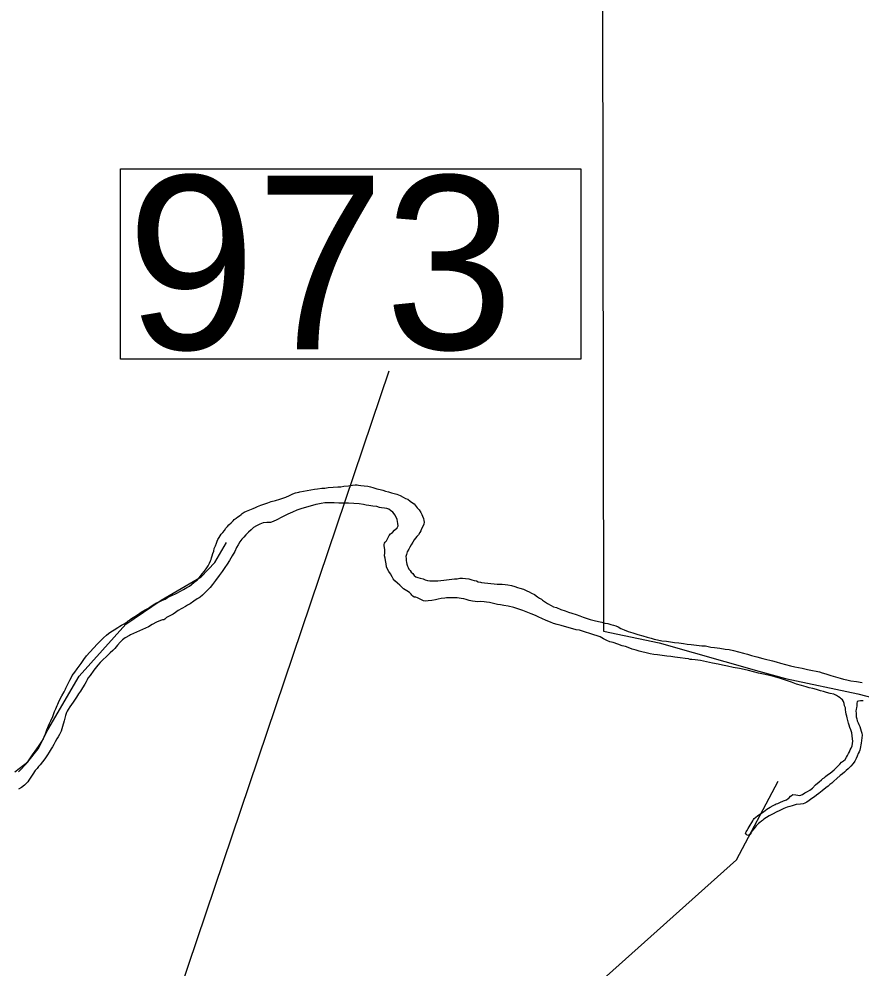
# Model space of a CAD drawing. Extents: x 1662474 to 1856135, y 779280 to 917889.
# Drawn here: x 1726764 to 1728466, y 797613 to 799530 of the extents above; entities that cross this region are included whole.
import ezdxf

# ---------------------------------------------------------------- set-up
doc = ezdxf.new("R2010")
doc.units = 0
for name, color, linetype in [('Exist Boundary Political City Limit New', 7, 'Continuous'), ('Exist Hydrographic Creek Single Shore', 7, 'Continuous'), ('Exist Hydrographic Lake Shore', 7, 'Continuous'), ('Exist Hydrographic Misc Water Feature', 7, 'Continuous'), ('Exist Road Primary US Structure Standard Bridge Number Label', 7, 'Continuous'), ('Map Preparation Boundary City Limit Buffer Line', 7, 'Continuous')]:
    doc.layers.add(name, color=color, linetype=linetype)

msp = doc.modelspace()

# ---------------------------------------------------------------- linework, layer by layer
at = {"layer": 'Exist Boundary Political City Limit New'}
msp.add_lwpolyline([(1727942.1, 799573.1), (1727943.8, 798309.1), (1727943.8, 798294.2), (1728056.4, 798270.6), (1728257.6, 798213.8), (1728311.2, 798199.1), (1728456.9, 798168.1), (1728548.2, 798144.3)], dxfattribs=at)
at = {"layer": 'Exist Hydrographic Creek Single Shore'}
msp.add_lwpolyline([(1726755.4, 798010.5), (1726782.1, 798031), (1726802.9, 798057.2), (1726822.2, 798095), (1726885.2, 798203.7), (1726979.5, 798308.4), (1727050.9, 798356.9), (1727131.5, 798404.2), (1727159.2, 798433.1), (1727182.9, 798473.2)], dxfattribs=at)
at = {"layer": 'Exist Hydrographic Lake Shore'}
for points in [[(1727028.9, 798343.6), (1727032.2, 798345.9), (1727036.8, 798348.8), (1727041.5, 798351.4), (1727045.1, 798353.3), (1727049.4, 798355.1), (1727054, 798357.2), (1727059.2, 798359.3), (1727062.8, 798361.7), (1727067.8, 798364.3), (1727073.8, 798367.2), (1727079.8, 798370.1), (1727084, 798371.9), (1727088.5, 798374.6), (1727096, 798378.5), (1727102.9, 798382.9), (1727108.1, 798385.6), (1727112.4, 798388.4), (1727117.6, 798393.2), (1727123.6, 798397.6), (1727128.4, 798403.1), (1727132, 798407.6), (1727134.4, 798411), (1727137.5, 798414.7), (1727141.8, 798420.5), (1727145.6, 798426.2), (1727148.8, 798432), (1727150.6, 798436.5), (1727152, 798439.1), (1727152.8, 798442.2), (1727154, 798446.8), (1727155.4, 798451.4), (1727157, 798456.2), (1727158.2, 798461.1), (1727160.4, 798466.9), (1727162.8, 798471.9), (1727164, 798476.1), (1727165.6, 798479.5), (1727168, 798483.8), (1727170.4, 798487.1), (1727172.4, 798490), (1727175.4, 798493.7), (1727178.5, 798497.6), (1727181.6, 798502.4), (1727184.8, 798505.8), (1727187.9, 798509.2), (1727192.1, 798513.1), (1727196, 798517.3), (1727198.6, 798520.2), (1727202.1, 798522.3), (1727205.5, 798525.2), (1727209.1, 798527.6), (1727212.4, 798529.9), (1727214.6, 798532.3), (1727218.4, 798534.4), (1727223.4, 798536.8), (1727229.9, 798539.4), (1727236.5, 798542.2), (1727241.2, 798544.4), (1727245.6, 798545.9), (1727252.5, 798548.8), (1727260.1, 798551.4), (1727266.1, 798553.8), (1727272.8, 798555.9), (1727281.6, 798558.2), (1727290.5, 798560.6), (1727296.9, 798563), (1727302.4, 798565.1), (1727309.8, 798568.5), (1727316.8, 798571.9), (1727322.2, 798574), (1727328.9, 798575.1), (1727330.8, 798575.6), (1727360.4, 798581.1), (1727366.6, 798581.9), (1727375.6, 798583.2), (1727381.6, 798583.4), (1727388.4, 798584.2), (1727397.9, 798585.3), (1727407.6, 798585.6), (1727413.6, 798586.1), (1727419.9, 798586.9), (1727428.9, 798587.9), (1727437.2, 798589.2), (1727442.8, 798590), (1727446.5, 798589.8), (1727449.4, 798589.2), (1727454, 798588.4), (1727460.9, 798587.7), (1727468, 798586.9), (1727473.2, 798586.1), (1727478.2, 798584.2), (1727486.1, 798581.9), (1727493.1, 798580.1), (1727498.4, 798578.8), (1727503.6, 798577.4), (1727510, 798575.6), (1727516, 798573.5), (1727521.5, 798572.4), (1727526.5, 798570.9)], [(1727526.5, 798570.9), (1727533.4, 798568), (1727539.6, 798565.1), (1727544.4, 798562.4), (1727548.8, 798560.6), (1727553.5, 798557.2), (1727558.2, 798553.6), (1727561.6, 798551.4), (1727564, 798549.1), (1727565.6, 798546.4), (1727568, 798543.6), (1727571.6, 798539.1), (1727575.2, 798534.1), (1727577.4, 798530.2), (1727578.8, 798526.5), (1727580.2, 798522.1), (1727581.4, 798518.1), (1727581.6, 798514.4), (1727581.4, 798510.5), (1727579.2, 798505.8), (1727576.6, 798501.1), (1727575.2, 798496.9), (1727573.2, 798493.7), (1727570.4, 798489.2), (1727567.1, 798485.3), (1727564.2, 798481.9), (1727561.9, 798478.5), (1727558.8, 798474.2), (1727555.6, 798468.8), (1727553.2, 798464.3), (1727550.6, 798460.1), (1727547.8, 798454.9), (1727545.9, 798449.1), (1727545.1, 798444.9), (1727545.6, 798441.2), (1727545.6, 798437.2), (1727545.9, 798433.1), (1727546.8, 798429.4), (1727548, 798426), (1727549.6, 798422.8), (1727551.1, 798419.7), (1727553.5, 798417.1), (1727555.9, 798413.6), (1727558.8, 798410.8), (1727561.6, 798407.1), (1727564.8, 798404.4), (1727569.2, 798403.1), (1727574, 798401.3), (1727579.5, 798399.8), (1727584, 798397.9), (1727588.4, 798396.9), (1727593.1, 798396.3), (1727598.6, 798396.3), (1727603.6, 798396.3), (1727609.1, 798396.1), (1727615.2, 798396.6), (1727621.8, 798397.6), (1727626.8, 798397.9), (1727632.2, 798398.9), (1727637.5, 798399.2), (1727643.2, 798399.8), (1727648.2, 798400.2), (1727654, 798401.3), (1727659.5, 798401.6), (1727665.6, 798400.8), (1727671.9, 798400), (1727677.9, 798398.4), (1727682.6, 798396.9), (1727687.4, 798396.1), (1727691, 798394.2), (1727695.5, 798393.2), (1727697.6, 798392.9), (1727728.9, 798389.5), (1727732, 798389.5), (1727739.4, 798389.2), (1727745.1, 798388.7), (1727750.4, 798387.9), (1727757.8, 798386.4), (1727764.8, 798384.8), (1727770, 798382.9), (1727774.8, 798381.1), (1727782.1, 798379), (1727788.8, 798375.9), (1727794, 798374), (1727798.6, 798371.4), (1727804.8, 798368.2), (1727810.8, 798364.1), (1727814.4, 798361.4), (1727818.4, 798358.8), (1727820.8, 798356.9), (1727824.4, 798354.6), (1727830.6, 798350.4), (1727838, 798346.4), (1727842.8, 798343.3), (1727848.8, 798342), (1727857.5, 798338.1), (1727866.1, 798335.4), (1727873.2, 798332.8), (1727880, 798330.7), (1727888.4, 798328.1)], [(1727648.2, 798361.7), (1727641.1, 798361.7), (1727635.9, 798361.7), (1727630.8, 798361.7), (1727627.2, 798361.7), (1727623.4, 798361.2), (1727616, 798360.1), (1727610.2, 798359.1), (1727604.8, 798358), (1727597.6, 798356.7), (1727590.2, 798355.6), (1727585.5, 798354.9), (1727580.2, 798355.6), (1727574.8, 798358.2), (1727568.2, 798361.7), (1727564.8, 798362.8), (1727561.4, 798363), (1727559.2, 798364.8), (1727557.2, 798366.9), (1727555.6, 798369.3), (1727552.5, 798372.2), (1727547, 798376.1), (1727540.4, 798379.8), (1727536.5, 798383.4), (1727532.8, 798387.1), (1727528.1, 798391.3), (1727522.9, 798396.3), (1727519.6, 798400.2), (1727517.2, 798404.2), (1727513.9, 798410.2), (1727510.5, 798415.2), (1727508.1, 798419.7), (1727506, 798424.4), (1727505.2, 798430.7), (1727503.9, 798437.2), (1727503.1, 798441.5), (1727502.1, 798446.2), (1727502.4, 798452.8), (1727502.4, 798458.8), (1727501.5, 798463.5), (1727501.2, 798466.4), (1727500.8, 798469.3), (1727501.5, 798471.9), (1727503.1, 798474), (1727506, 798476.9), (1727508.6, 798481.9), (1727511.5, 798487.7), (1727513.9, 798491.1), (1727517.6, 798493.9), (1727522.2, 798498.4), (1727527.2, 798502.9), (1727529.4, 798506.8), (1727528.9, 798511.6), (1727527.2, 798519.9), (1727523.6, 798528.9), (1727518.9, 798534.9), (1727513.9, 798538.3), (1727510.5, 798540.4), (1727506.8, 798541.8), (1727501.5, 798542.5), (1727496, 798543.3), (1727491.6, 798544.1), (1727486.1, 798545.9), (1727478.5, 798546.7), (1727470.4, 798548.3), (1727464.5, 798548.8), (1727459.2, 798550.4), (1727450.4, 798551.2), (1727439.9, 798551.9), (1727429.4, 798553), (1727419.1, 798552.8), (1727409.8, 798552.8), (1727400, 798553.2), (1727390, 798553.2), (1727381.4, 798553.2), (1727374, 798552.2), (1727367.1, 798550.9), (1727363.5, 798550.1), (1727333, 798541.4), (1727325.1, 798538.8), (1727316, 798534.9), (1727306.5, 798530.7), (1727294.8, 798524.9), (1727284.5, 798519.4), (1727277.1, 798515.8), (1727271.4, 798513.9), (1727264, 798513.6), (1727257, 798513.1), (1727250.1, 798510.5), (1727243.5, 798506.8), (1727237.5, 798503.7), (1727232.5, 798498.9), (1727227.2, 798494.5), (1727222.2, 798489.2), (1727218.1, 798484.5), (1727213.6, 798480.3), (1727209.8, 798474.8), (1727206.2, 798468.8), (1727203.1, 798463.2), (1727199.8, 798455.6)], [(1727199.8, 798455.6), (1727194.2, 798446.8), (1727189.2, 798436.8), (1727184.5, 798429.7), (1727179.5, 798422.8), (1727174, 798415.2), (1727167.8, 798406.6), (1727160.9, 798396.6), (1727154.9, 798388.4), (1727150.1, 798382.9), (1727145.6, 798378.8), (1727139.9, 798372.4), (1727134.4, 798367.2), (1727129.6, 798362.8), (1727127.8, 798361.7), (1727123.9, 798359.6), (1727116.8, 798354.9), (1727109.8, 798349.9), (1727104.2, 798347.2), (1727099.8, 798344.4), (1727092.4, 798339.9), (1727085.2, 798335.9), (1727080.2, 798332), (1727075.4, 798329.1), (1727068.5, 798325.2), (1727061.9, 798321.8), (1727058.2, 798318.9), (1727056.4, 798317.3), (1727054, 798317.3), (1727049.4, 798316.2), (1727041.8, 798312.3), (1727032.8, 798307.6), (1727025.2, 798303.4), (1727019.4, 798300.5), (1726989.2, 798286.9), (1726986.9, 798285.6), (1726978.5, 798280.8), (1726972.8, 798276.9), (1726968, 798272.4), (1726962.8, 798266.1), (1726957.2, 798259.6), (1726953.2, 798255.6), (1726948, 798250.9), (1726940.4, 798243.6), (1726933.4, 798236.5), (1726928.1, 798231.5), (1726923.4, 798225.8), (1726915.2, 798215.8), (1726907.6, 798205.2), (1726903.1, 798199.5), (1726901.6, 798196.1), (1726899.8, 798192.4), (1726896.9, 798187.7), (1726892.4, 798180.3), (1726888.1, 798173.5), (1726884, 798167.8), (1726880, 798161.2), (1726873.2, 798151.2), (1726866.9, 798141.8), (1726863.5, 798136.5), (1726861.6, 798133.1), (1726859.6, 798130.2), (1726857.8, 798123.9), (1726855.1, 798113.6), (1726852, 798102.1), (1726848.9, 798092.4), (1726845.9, 798086.1), (1726843.2, 798081.4), (1726840.6, 798077.2), (1726837.2, 798070.9), (1726834.1, 798065.6), (1726831.8, 798061.2), (1726828.9, 798056.9), (1726824.9, 798050.4), (1726821.5, 798044.6), (1726818.6, 798040.7), (1726816, 798036.5), (1726811.5, 798030.7), (1726806.9, 798024.9), (1726803.6, 798021.5), (1726800.8, 798017.3), (1726796.9, 798012.9), (1726792.1, 798005.8), (1726787.6, 797999.5), (1726784.2, 797993.4), (1726781.9, 797990.3), (1726779.2, 797987.7), (1726775.4, 797983.8), (1726769.2, 797979), (1726763.2, 797975.6)], [(1728426.2, 798155.6), (1728423.4, 798157.8), (1728421.2, 798160.1), (1728418.4, 798161.9), (1728414.4, 798164.6), (1728408.6, 798167.2), (1728401.2, 798168.5), (1728393.6, 798170.9), (1728387.9, 798172.7), (1728381.6, 798174.3), (1728374, 798176.4), (1728366.1, 798178.5), (1728359.2, 798179.8), (1728352.8, 798181.9), (1728343.5, 798184.8), (1728333.5, 798187.7), (1728323.4, 798191.6), (1728312.9, 798195.2), (1728301.2, 798198.7), (1728289.8, 798202.1), (1728278.8, 798204.8), (1728269.8, 798206.8), (1728263.2, 798208.4), (1728256.4, 798210), (1728246.6, 798212.3), (1728236.8, 798215.2), (1728227.5, 798217.1), (1728218.1, 798219.2), (1728205.8, 798221.2), (1728193.9, 798224.1), (1728184, 798226), (1728175.5, 798228.1), (1728164, 798229.7), (1728151.6, 798232.6), (1728139.4, 798235.2), (1728128.9, 798236.8), (1728122.2, 798237.6), (1728118.9, 798237.6), (1728115.2, 798238.3), (1728108.6, 798239.6), (1728098.4, 798240.7), (1728087.9, 798242), (1728080, 798243.1), (1728071.9, 798244.1), (1728062.5, 798245.1), (1728052.5, 798246.4), (1728045.4, 798247.5), (1728038.2, 798248.8), (1728029.6, 798250.4), (1728021.5, 798252.5), (1728015.8, 798254.1), (1728010, 798255.9), (1728001.5, 798258.2), (1727993.6, 798261.2), (1727987.9, 798263.5), (1727981.4, 798264.8), (1727972.4, 798268), (1727963.2, 798271.4), (1727956.4, 798273.2), (1727950.6, 798275.3), (1727944.1, 798279), (1727936.8, 798282.9), (1727931.2, 798284.8), (1727924.6, 798286.9), (1727916, 798289.5), (1727907.6, 798292.6), (1727901.2, 798294.5), (1727895.2, 798296.3), (1727888.4, 798297.4), (1727858.2, 798305.8), (1727850.1, 798308.1), (1727843, 798310), (1727836.5, 798312.6), (1727828, 798316.2), (1727819.1, 798319.9), (1727813.4, 798322.8), (1727806.8, 798326), (1727797.6, 798329.7), (1727787.9, 798333.6), (1727780.9, 798336.2), (1727772.6, 798338.9), (1727762.5, 798342), (1727751.6, 798344.9), (1727742.8, 798346.4), (1727735.9, 798347.8), (1727729.9, 798348.6), (1727724.4, 798349.6), (1727718.9, 798351.2), (1727713.4, 798352.5), (1727707.9, 798353.3), (1727702.9, 798353.6), (1727696, 798354.3), (1727689.2, 798353.8), (1727684.5, 798354.3), (1727679.5, 798355.1), (1727672.6, 798356.7), (1727666.4, 798358.2), (1727661.6, 798359.6), (1727656.4, 798360.4), (1727648.2, 798361.7)], [(1726763, 798010.8), (1726769.2, 798016.6), (1726774.2, 798022.3), (1726778, 798026.2), (1726781.6, 798030.4), (1726786.1, 798036.8), (1726790, 798042.5), (1726792.6, 798046.8), (1726796.9, 798052), (1726803.6, 798061.9), (1726810, 798071.7), (1726813.4, 798076.9), (1726813.6, 798078.8), (1726814.8, 798081.1), (1726817.4, 798086.9), (1726820.5, 798095.3), (1726823.9, 798103.2), (1726825.5, 798107.9), (1726828.1, 798113.4), (1726832, 798122.3), (1726836, 798132), (1726838.4, 798137.6), (1726839.9, 798140.9), (1726841.2, 798144.1), (1726842.2, 798147.2), (1726843.6, 798150.4), (1726845.9, 798154.9), (1726850.6, 798163.8), (1726855.4, 798171.9), (1726857.8, 798177.2), (1726858.8, 798179.2), (1726859.9, 798181.9), (1726861.4, 798184.8), (1726864.2, 798190.1), (1726866.6, 798195.6), (1726869.2, 798200), (1726871.6, 798204.8), (1726876.6, 798211.6), (1726881.6, 798218.6), (1726885.2, 798223.9), (1726889.2, 798228.9), (1726895.2, 798237.6), (1726900, 798244.4), (1726921.5, 798268.5), (1726925.2, 798271.9), (1726928.9, 798275.3), (1726934.6, 798280.8), (1726940.6, 798286.4), (1726944.9, 798289.5), (1726949.6, 798293.2), (1726956.4, 798297.1), (1726963.2, 798301.6), (1726967.8, 798304.4), (1726971.1, 798306.3), (1726976.1, 798309.4), (1726981.4, 798312.9), (1726984.5, 798315.2), (1726986.9, 798316.8), (1726989.2, 798318.9), (1726994.5, 798322.1), (1727003.1, 798327.6), (1727012.6, 798334.1), (1727020, 798338.3), (1727025.2, 798341.2), (1727028.9, 798343.6)], [(1727888.4, 798328.1), (1727896.2, 798325.2), (1727903.1, 798322.6), (1727909.1, 798320.5)], [(1727909.1, 798320.5), (1727916.8, 798317.9), (1727925.1, 798315.8), (1727933.6, 798313.9), (1727940.6, 798312.3), (1727946.8, 798310.8), (1727952.5, 798309.7), (1727958.5, 798307.9), (1727964.2, 798306.3), (1727968.8, 798305), (1727973.5, 798303.1), (1727978.5, 798300), (1727985.5, 798296.9), (1727993.6, 798293.7), (1728003.1, 798291.1), (1728013.4, 798287.9), (1728023.4, 798285.3), (1728032, 798282.4), (1728039.9, 798280.1), (1728045.9, 798278.5), (1728052.5, 798276.9), (1728061.6, 798275.1), (1728070.9, 798274), (1728078.8, 798272.7), (1728086.9, 798271.9), (1728095.8, 798270.9), (1728105.5, 798269.6), (1728112.9, 798268), (1728120.8, 798267.8), (1728131.8, 798266.4), (1728142, 798264.8), (1728149.4, 798264.6), (1728154.9, 798263.2), (1728160.4, 798262.5), (1728168, 798261.7), (1728178.8, 798260.1), (1728189.2, 798258.2), (1728197.6, 798257.2), (1728206, 798255.6), (1728216, 798252.5), (1728226.5, 798249.9), (1728234.4, 798247.8), (1728242.5, 798245.1), (1728253.5, 798242.5), (1728265.4, 798239.6), (1728273.2, 798237.6), (1728279.2, 798235.9), (1728284.8, 798234.4), (1728292.1, 798232.3), (1728301.2, 798229.7), (1728311.2, 798227.1), (1728321.2, 798224.4), (1728329.9, 798222.3), (1728337.2, 798221.2), (1728345.1, 798219.7), (1728355.4, 798217.1), (1728365.4, 798215.2), (1728372.9, 798213.6), (1728379.8, 798212.1), (1728385.5, 798210.5), (1728392.9, 798208.4), (1728402.4, 798205.2), (1728412.2, 798202.4), (1728421.2, 798199.8), (1728428.2, 798197.4), (1728435.1, 798196.1), (1728443.2, 798194.5), (1728454.2, 798192.9), (1728465.6, 798190.8)], [(1728307.9, 797936.5), (1728299.8, 797932.8), (1728292.1, 797928.9), (1728286, 797925.8), (1728282.4, 797923.6), (1728278.5, 797921.6), (1728272.6, 797918.1), (1728267.6, 797914.7), (1728264.8, 797912.6), (1728262.4, 797910.8), (1728259.5, 797908.4), (1728256.4, 797906.3), (1728254.5, 797904.5), (1728251.9, 797901.6), (1728247.8, 797895.8), (1728243.5, 797890.6), (1728242, 797887.7), (1728238.9, 797884), (1728236.5, 797881.9), (1728233.6, 797882.7), (1728231.8, 797884.5), (1728230.4, 797886.4), (1728231.8, 797889.2), (1728233.2, 797891.6), (1728235.9, 797896.3), (1728239.6, 797902.6), (1728243.2, 797908.4), (1728245.4, 797911.8), (1728246.4, 797914.4), (1728248.2, 797916), (1728251.6, 797918.9), (1728254.9, 797921.8), (1728257.5, 797923.4), (1728260.9, 797926), (1728266.6, 797929.9), (1728273.8, 797934.9), (1728280.2, 797939.4), (1728286, 797942.8), (1728290, 797944.9), (1728292.4, 797946.2), (1728295.5, 797946.8), (1728300, 797948.8), (1728306.8, 797951.7), (1728313.1, 797954.3), (1728316.5, 797956.4), (1728318.4, 797958.2), (1728321.2, 797961.2), (1728324.4, 797963.5), (1728326.2, 797964.6), (1728331.8, 797964.1), (1728335.9, 797963.2), (1728340.1, 797963), (1728345.4, 797964.8), (1728350.4, 797968.2), (1728355.6, 797970.9), (1728360.1, 797973.8), (1728365.4, 797977.7), (1728371.9, 797984.2), (1728379.2, 797990.3), (1728383.8, 797994.5), (1728386.4, 797996.9), (1728389, 797998.4), (1728391.6, 798000.8), (1728396.2, 798004.5), (1728401.2, 798008.1), (1728405.2, 798011.3), (1728409.1, 798014.4), (1728413.4, 798018.4), (1728417.2, 798022.8), (1728420.8, 798026), (1728424.4, 798029.7), (1728428, 798032.8), (1728431.8, 798035.7), (1728434.1, 798039.9), (1728436.1, 798043.3), (1728438.2, 798047.5), (1728440.1, 798050.9), (1728442, 798055.1), (1728443.5, 798058.6), (1728445.4, 798063.2), (1728446.4, 798068), (1728447.2, 798072.4), (1728446.6, 798077.2), (1728445.9, 798083.5), (1728444.9, 798089.5), (1728442.8, 798095.3), (1728441.1, 798100.2), (1728439.6, 798104.5), (1728438.2, 798108.9), (1728437.2, 798113.9), (1728435.9, 798119.2), (1728434.9, 798123.1), (1728433.5, 798127.1), (1728433.2, 798131.5), (1728432.2, 798135.4), (1728432, 798139.6), (1728430.4, 798143.8), (1728429.4, 798148.3), (1728428, 798152.8), (1728426.2, 798155.6)], [(1728468, 798153.6), (1728462.8, 798153.6), (1728458.8, 798153), (1728456.1, 798152.8), (1728454.9, 798148.6), (1728454.9, 798145.4), (1728455.4, 798143.8), (1728454.2, 798139.6), (1728453.5, 798136.8), (1728453.2, 798133.1), (1728453.5, 798129.1), (1728453.5, 798125.2), (1728453.8, 798121.5), (1728454.9, 798117.6), (1728456.1, 798113.4), (1728457.8, 798109.7), (1728459.2, 798106.3), (1728461.4, 798102.1), (1728462.4, 798097.6), (1728464.2, 798092.9), (1728465.4, 798088.8), (1728465.6, 798084.2), (1728465.4, 798079.2), (1728464.5, 798074), (1728463.8, 798068.5), (1728463.2, 798065.1), (1728462.8, 798060.9), (1728461.9, 798057.8), (1728461.4, 798054.3), (1728460.1, 798050.9), (1728458, 798047.2), (1728456.1, 798042.2), (1728453.5, 798037.6), (1728450.9, 798032.3), (1728447.8, 798027.6), (1728442.8, 798021.8), (1728437.5, 798016.6), (1728433.5, 798012.9), (1728430.4, 798009.8), (1728426.5, 798006.8), (1728421.8, 798002.9), (1728415.1, 797997.1), (1728408.6, 797991.4), (1728404.4, 797987.4), (1728400.8, 797984.8), (1728397.4, 797981.9), (1728392.4, 797977.9), (1728385.2, 797972.4), (1728378.5, 797966.7), (1728373.8, 797963.2), (1728369.5, 797959.9), (1728364.2, 797956.4), (1728358.8, 797952.5), (1728354.2, 797949.6), (1728350.4, 797947.2), (1728346.6, 797945.9), (1728341.1, 797945.1), (1728332.8, 797944.4)], [(1728332.8, 797944.4), (1728324.6, 797942.2), (1728319.6, 797940.7), (1728314.6, 797938.9), (1728307.9, 797936.5)]]:
    msp.add_lwpolyline(points, dxfattribs=at)
at = {"layer": 'Exist Hydrographic Misc Water Feature'}
msp.add_lwpolyline([(1725423.5, 796445.2), (1725875.4, 796646.1), (1726092.3, 796687.5), (1726342.3, 796685.7), (1726691.5, 796580.2), (1726874.4, 796606), (1727178.5, 796951.1), (1727380.5, 797150.4), (1727623.5, 797306.3), (1728212.4, 797832.6), (1728296.5, 797991.8)], dxfattribs=at)
at = {"layer": 'Exist Road Primary US Structure Standard Bridge Number Label'}
msp.add_line((1726080.9, 794581.3), (1727511.2, 798820), dxfattribs=at)
msp.add_lwpolyline([(1726969, 799227.9), (1727898, 799227.9), (1727898, 798843.8), (1726969, 798843.8)], close=True, dxfattribs=at)
at = {"layer": 'Map Preparation Boundary City Limit Buffer Line'}
msp.add_lwpolyline([(1727942.1, 799573.1), (1727943.8, 798309.1), (1727943.8, 798294.2), (1728056.4, 798270.6), (1728257.6, 798213.8), (1728311.2, 798199.1), (1728456.9, 798168.1), (1728548.2, 798144.3)], dxfattribs=at)

# ---------------------------------------------------------------- texts
at = {"layer": 'Exist Road Primary US Structure Standard Bridge Number Label'}
msp.add_text('973', height=350, dxfattribs=at).set_placement((1726981.5, 798863.6))

doc.saveas('drawing.dxf')
